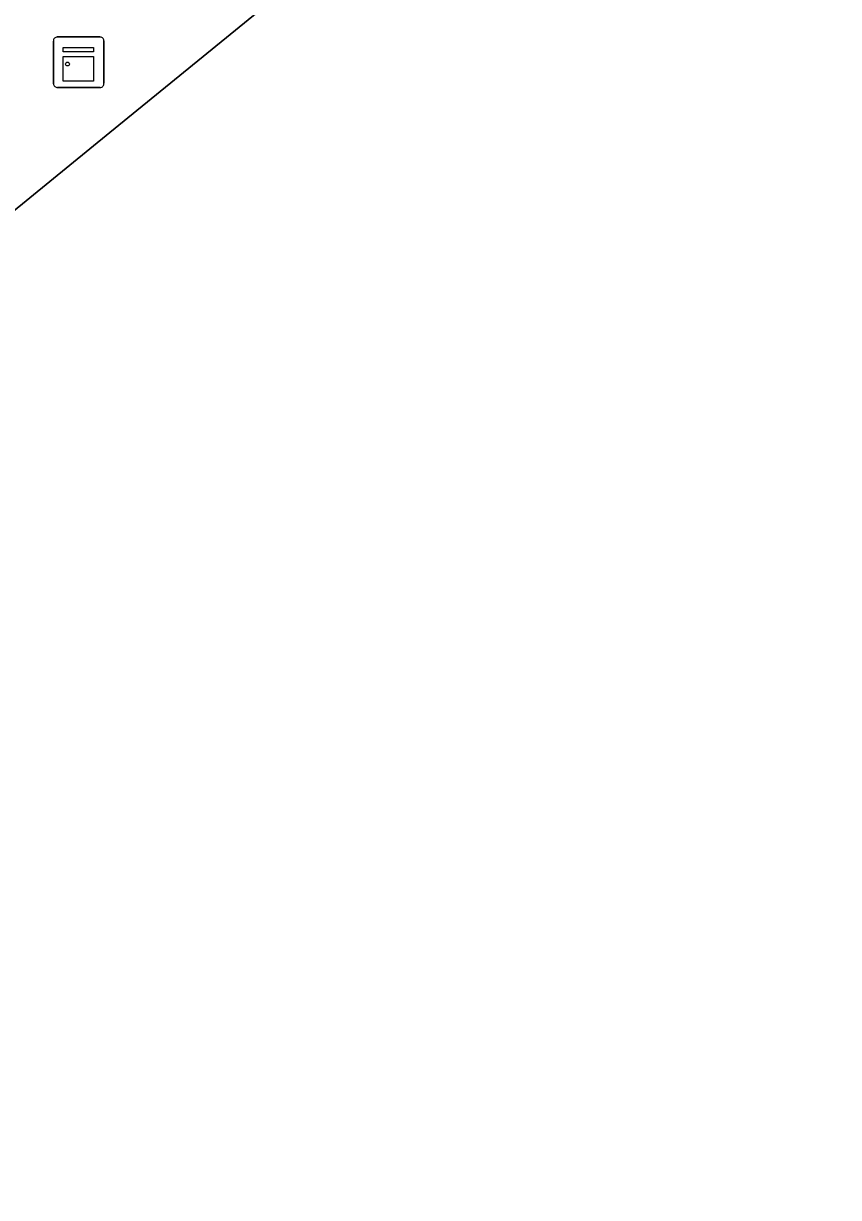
# Model space of a CAD drawing. Extents: x 160663 to 161506, y 382245 to 383291.
# Drawn here: x 161302.67 to 161318.8, y 383013.07 to 383036.31 of the extents above; entities that cross this region are included whole.
import ezdxf

# ---------------------------------------------------------------- set-up
doc = ezdxf.new("R2010")
doc.units = 0
for name, color, linetype in [('IMGEO_Kast', 7, 'Continuous'), ('IMGEO_Pand', 7, 'Continuous'), ('IMGEO_Voetpad_open', 7, 'Continuous')]:
    doc.layers.add(name, color=color, linetype=linetype)

msp = doc.modelspace()

# ---------------------------------------------------------------- linework, layer by layer
at = {"layer": 'IMGEO_Kast'}
for p, q in [((161303.263, 383035.122), (161303.263, 383035.963)), ((161303.263, 383035.963), (161303.263, 383035.122)), ((161303.338, 383036.047), (161304.179, 383036.047)), ((161304.179, 383036.047), (161303.338, 383036.047)), ((161304.263, 383035.972), (161304.263, 383035.131)), ((161304.263, 383035.131), (161304.263, 383035.972)), ((161304.188, 383035.047), (161303.347, 383035.047)), ((161303.347, 383035.047), (161304.188, 383035.047))]:
    msp.add_line(p, q, dxfattribs=at)
for points in [[(161303.458, 383035.837), (161304.058, 383035.837), (161304.058, 383035.752), (161303.458, 383035.752), (161303.458, 383035.837)], [(161303.458, 383035.662), (161304.058, 383035.662), (161304.058, 383035.173), (161303.458, 383035.173), (161303.458, 383035.662)]]:
    msp.add_lwpolyline(points, dxfattribs=at)
msp.add_circle((161303.542, 383035.511), 0.0377, dxfattribs=at)
for centre, start, end in [((161303.341, 383035.969), 92.4484, 184.2845), ((161303.341, 383035.969), 92.4484, 184.2845), ((161304.185, 383035.969), 2.4484, 94.2845), ((161304.185, 383035.969), 2.4484, 94.2845), ((161303.341, 383035.125), 182.4484, 274.2845), ((161303.341, 383035.125), 182.4484, 274.2845), ((161304.185, 383035.125), 272.4484, 4.2845), ((161304.185, 383035.125), 272.4484, 4.2845)]:
    msp.add_arc(centre, 0.0779, start, end, dxfattribs=at)
at = {"layer": 'IMGEO_Pand'}
msp.add_lwpolyline([(161342.497, 383007.969), (161338.4, 383013.116), (161314.847, 383042.706), (161312.592, 383040.865), (161309.473, 383038.318), (161308.323, 383037.379), (161304.378, 383034.158), (161292.963, 383024.838), (161282.641, 383015.991), (161282.856, 383015.732), (161282.654, 383015.564), (161281.709, 383014.778), (161282.953, 383013.38), (161282.996, 383013.332), (161282.742, 383013.11), (161298.304, 382994.942), (161302.262, 382990.321), (161307.89, 382983.751), (161308.641, 382982.874), (161311.38, 382979.675), (161319.015, 382986.625), (161331.209, 382997.725), (161332.203, 382998.63)], close=True, dxfattribs=at)
at = {"layer": 'IMGEO_Voetpad_open'}
msp.add_lwpolyline([(161282.654, 383015.564), (161282.856, 383015.732), (161282.641, 383015.991), (161292.963, 383024.838), (161304.378, 383034.158), (161308.323, 383037.379), (161309.473, 383038.318), (161312.592, 383040.865), (161314.847, 383042.706), (161316.407, 383044.108)], dxfattribs=at)

doc.saveas('drawing.dxf')
